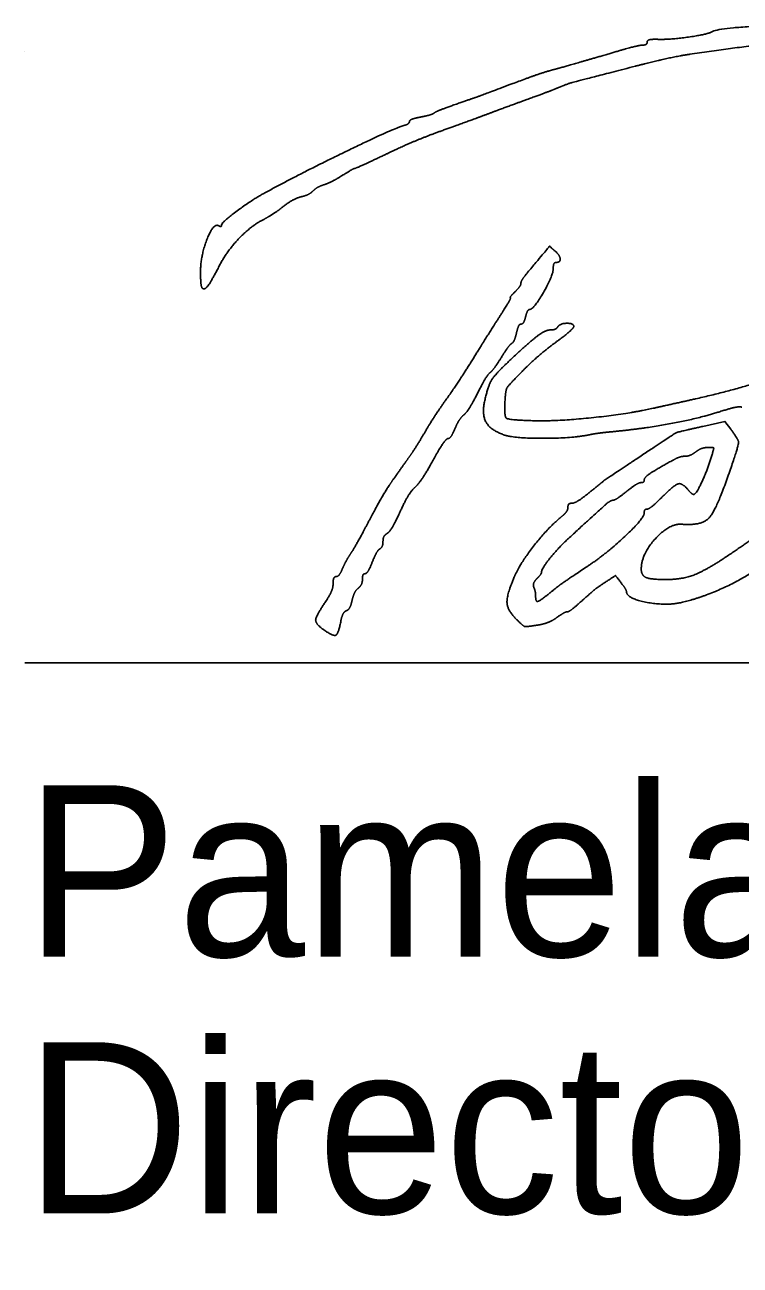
# Model space of a CAD drawing. Extents: x 6.3 to 40.3, y 9 to 31.
# Drawn here: x 30.872 to 31.457, y 15.744 to 16.757 of the extents above; entities that cross this region are included whole.
import ezdxf

# ---------------------------------------------------------------- set-up
doc = ezdxf.new("R2010")
doc.units = 0
for name, color, linetype in [('SH_Data', 7, 'Continuous'), ('SH_Text', 7, 'Continuous'), ('TX_P_1', 7, 'Continuous')]:
    doc.layers.add(name, color=color, linetype=linetype)

msp = doc.modelspace()

# ---------------------------------------------------------------- linework, layer by layer
at = {"layer": 'SH_Data'}
for p, q in [((30.8725, 16.7358), (30.8725, 16.7358)), ((30.8725, 16.2358), (34.3725, 16.2358))]:
    msp.add_line(p, q, dxfattribs=at)
at = {"layer": 'TX_P_1'}
msp.add_lwpolyline([(31.427, 16.4291), (31.445, 16.4331), (31.4497, 16.4269)], dxfattribs=at)
for points in [[(31.4344, 16.7516), (31.4412, 16.7558), (31.5582, 16.7581), (31.5926, 16.7547)], [(31.3904, 16.7454), (31.4, 16.7451), (31.431, 16.7495), (31.4344, 16.7516)], [(31.3446, 16.732), (31.3607, 16.7368), (31.3756, 16.7407), (31.3776, 16.7407)], [(31.3776, 16.7407), (31.3797, 16.7407), (31.3814, 16.7418), (31.3814, 16.7432)], [(31.3814, 16.7432), (31.3814, 16.7446), (31.3854, 16.7456), (31.3904, 16.7454)], [(31.6651, 16.724), (31.6145, 16.743), (31.5065, 16.747), (31.4162, 16.7332)], [(31.3058, 16.7209), (31.3111, 16.7223), (31.3285, 16.7273), (31.3446, 16.732)], [(31.4162, 16.7332), (31.4069, 16.7318), (31.387, 16.7274), (31.3718, 16.7235)], [(31.2818, 16.7131), (31.2897, 16.716), (31.3005, 16.7195), (31.3058, 16.7209)], [(31.3718, 16.7235), (31.3208, 16.7103), (31.3165, 16.7091), (31.3058, 16.7047)], [(31.2254, 16.6925), (31.2401, 16.6976), (31.2466, 16.6999), (31.2818, 16.7131)], [(31.3058, 16.7047), (31.3031, 16.7036), (31.2929, 16.6998), (31.283, 16.6962)], [(31.2074, 16.6853), (31.2087, 16.6863), (31.2168, 16.6895), (31.2254, 16.6925)], [(31.283, 16.6962), (31.2731, 16.6926), (31.258, 16.6871), (31.2494, 16.6838)], [(31.1816, 16.6747), (31.1846, 16.6755), (31.187, 16.6771), (31.187, 16.6782)], [(31.187, 16.6782), (31.187, 16.6793), (31.191, 16.6809), (31.196, 16.6819)], [(31.196, 16.6819), (31.2009, 16.6828), (31.2061, 16.6843), (31.2074, 16.6853)], [(31.2494, 16.6838), (31.2408, 16.6806), (31.2246, 16.6747), (31.2134, 16.6707)], [(31.0694, 16.6203), (31.0996, 16.6366), (31.1732, 16.6722), (31.1816, 16.6747)], [(31.2134, 16.6707), (31.2022, 16.6667), (31.1818, 16.6582), (31.1682, 16.6517)], [(31.1682, 16.6517), (31.1545, 16.6452), (31.1429, 16.6399), (31.1423, 16.6399)], [(31.1423, 16.6399), (31.1417, 16.6399), (31.1373, 16.6374), (31.1323, 16.6343)], [(31.1175, 16.6267), (31.1143, 16.6257), (31.1101, 16.6234), (31.1083, 16.6216)], [(31.1323, 16.6343), (31.1274, 16.6312), (31.1207, 16.6278), (31.1175, 16.6267)], [(31.0334, 16.5937), (31.0334, 16.5958), (31.0588, 16.6146), (31.0694, 16.6203)], [(31.0986, 16.6168), (31.0951, 16.6159), (31.0884, 16.6123), (31.0838, 16.6087)], [(31.1083, 16.6216), (31.1065, 16.6198), (31.1022, 16.6176), (31.0986, 16.6168)], [(31.0838, 16.6087), (31.0792, 16.6051), (31.072, 16.6004), (31.0679, 16.5983)], [(31.0679, 16.5983), (31.0575, 16.593), (31.0376, 16.5722), (31.0314, 16.56)], [(31.0162, 16.5558), (31.0163, 16.569), (31.0269, 16.5956), (31.0311, 16.593)], [(31.0311, 16.593), (31.0324, 16.5923), (31.0334, 16.5926), (31.0334, 16.5937)], [(31.2836, 16.5548), (31.3021, 16.5769), (31.3014, 16.5763), (31.3055, 16.5729)], [(31.3055, 16.5729), (31.3098, 16.5694), (31.3107, 16.5631), (31.307, 16.5631)], [(31.0176, 16.5421), (31.0168, 16.5429), (31.0162, 16.5491), (31.0162, 16.5558)], [(31.0314, 16.56), (31.0247, 16.5471), (31.0194, 16.5403), (31.0176, 16.5421)], [(31.2782, 16.5461), (31.2782, 16.5473), (31.2806, 16.5512), (31.2836, 16.5548)], [(31.3046, 16.558), (31.3046, 16.5525), (31.2887, 16.5247), (31.2855, 16.5247)], [(31.307, 16.5631), (31.3057, 16.5631), (31.3046, 16.5608), (31.3046, 16.558)], [(31.2734, 16.5391), (31.276, 16.5417), (31.2782, 16.5449), (31.2782, 16.5461)], [(31.2606, 16.5186), (31.2662, 16.5273), (31.2702, 16.5343), (31.2696, 16.5343)], [(31.2696, 16.5343), (31.2691, 16.5343), (31.2707, 16.5365), (31.2734, 16.5391)], [(31.2855, 16.5247), (31.2844, 16.5247), (31.2828, 16.522), (31.282, 16.5187)], [(31.2386, 16.4836), (31.2452, 16.4943), (31.2551, 16.51), (31.2606, 16.5186)], [(31.282, 16.5187), (31.2812, 16.5154), (31.2795, 16.5127), (31.2783, 16.5127)], [(31.2698, 16.4837), (31.2855, 16.4984), (31.2983, 16.5079), (31.3022, 16.5079)], [(31.2746, 16.5055), (31.2737, 16.5016), (31.272, 16.4977), (31.2707, 16.4969)], [(31.2783, 16.5127), (31.2771, 16.5127), (31.2755, 16.5095), (31.2746, 16.5055)], [(31.3022, 16.5079), (31.3047, 16.5079), (31.3074, 16.509), (31.3082, 16.5103)], [(31.3214, 16.5107), (31.3214, 16.5096), (31.3146, 16.5037), (31.3064, 16.4976)], [(31.3082, 16.5103), (31.31, 16.5132), (31.3214, 16.5135), (31.3214, 16.5107)], [(31.2707, 16.4969), (31.2694, 16.4961), (31.2656, 16.491), (31.2622, 16.4855)], [(31.3064, 16.4976), (31.2981, 16.4914), (31.2856, 16.4806), (31.2786, 16.4734)], [(31.2168, 16.4507), (31.2222, 16.4582), (31.232, 16.473), (31.2386, 16.4836)], [(31.2484, 16.4491), (31.2512, 16.4622), (31.2574, 16.4721), (31.2698, 16.4837)], [(31.2622, 16.4855), (31.2588, 16.48), (31.2547, 16.4744), (31.253, 16.4731)], [(31.421, 16.4516), (31.4579, 16.4598), (31.5242, 16.4827), (31.5328, 16.4902)], [(31.2786, 16.4734), (31.2679, 16.4625), (31.2657, 16.4588), (31.2652, 16.4506)], [(31.253, 16.4731), (31.2514, 16.4717), (31.2467, 16.4641), (31.2427, 16.4561)], [(31.2427, 16.4561), (31.2387, 16.4482), (31.2336, 16.4402), (31.2314, 16.4384)], [(31.2001, 16.4251), (31.2039, 16.4317), (31.2115, 16.4432), (31.2168, 16.4507)], [(31.2638, 16.4223), (31.2533, 16.4262), (31.2462, 16.4386), (31.2484, 16.4491)], [(31.2652, 16.4506), (31.2643, 16.4371), (31.2684, 16.4343), (31.289, 16.4337)], [(31.289, 16.4337), (31.3082, 16.4332), (31.3661, 16.4393), (31.3874, 16.4441)], [(31.3874, 16.4441), (31.3953, 16.4459), (31.4104, 16.4492), (31.421, 16.4516)], [(31.4588, 16.4448), (31.4571, 16.4454), (31.449, 16.4437), (31.4408, 16.4411)], [(31.2314, 16.4384), (31.2293, 16.4366), (31.226, 16.4315), (31.2242, 16.4271)], [(31.4408, 16.4411), (31.4243, 16.4358), (31.3792, 16.4273), (31.3554, 16.425)], [(31.1871, 16.4045), (31.1904, 16.4092), (31.1963, 16.4185), (31.2001, 16.4251)], [(31.2242, 16.4271), (31.2223, 16.4227), (31.2198, 16.4191), (31.2185, 16.4191)], [(31.3554, 16.425), (31.3471, 16.4242), (31.3379, 16.423), (31.335, 16.4224)], [(31.373, 16.4027), (31.4046, 16.4237), (31.406, 16.4244), (31.427, 16.4291)], [(31.4497, 16.4269), (31.4563, 16.4182), (31.4561, 16.4133), (31.4484, 16.3908)], [(31.2185, 16.4191), (31.2172, 16.4191), (31.2118, 16.4112), (31.2064, 16.4015)], [(31.335, 16.4224), (31.3213, 16.4194), (31.2718, 16.4193), (31.2638, 16.4223)], [(31.1735, 16.3853), (31.1776, 16.3911), (31.1837, 16.3997), (31.1871, 16.4045)], [(31.3338, 16.3747), (31.3475, 16.3858), (31.3455, 16.3844), (31.373, 16.4027)], [(31.4124, 16.4047), (31.4102, 16.4047), (31.4058, 16.4033), (31.4027, 16.4016)], [(31.4211, 16.4082), (31.4186, 16.4063), (31.4146, 16.4047), (31.4124, 16.4047)], [(31.4196, 16.3735), (31.4214, 16.3735), (31.4312, 16.3946), (31.4343, 16.4053)], [(31.431, 16.4118), (31.4281, 16.4118), (31.4237, 16.4102), (31.4211, 16.4082)], [(31.4343, 16.4053), (31.436, 16.4111), (31.4356, 16.4119), (31.431, 16.4118)], [(31.2064, 16.4015), (31.2011, 16.3919), (31.1944, 16.3819), (31.1916, 16.3793)], [(31.4027, 16.4016), (31.3882, 16.3936), (31.379, 16.3872), (31.379, 16.3853)], [(31.1546, 16.3531), (31.1609, 16.365), (31.1694, 16.3795), (31.1735, 16.3853)], [(31.3763, 16.3831), (31.3749, 16.3831), (31.3696, 16.3799), (31.3646, 16.3759)], [(31.379, 16.3853), (31.379, 16.3841), (31.3778, 16.3831), (31.3763, 16.3831)], [(31.3934, 16.3711), (31.4035, 16.3812), (31.41, 16.3831), (31.415, 16.3771)], [(31.4484, 16.3908), (31.4381, 16.3609), (31.4261, 16.3478), (31.4102, 16.3491)], [(31.1916, 16.3793), (31.1887, 16.3768), (31.1832, 16.3677), (31.1793, 16.3591)], [(31.32, 16.3663), (31.3218, 16.3663), (31.328, 16.3701), (31.3338, 16.3747)], [(31.3646, 16.3759), (31.3596, 16.3719), (31.3546, 16.3687), (31.3534, 16.3687)], [(31.415, 16.3771), (31.4166, 16.3751), (31.4187, 16.3735), (31.4196, 16.3735)], [(31.3112, 16.3551), (31.3141, 16.3575), (31.3166, 16.361), (31.3166, 16.3629)], [(31.3166, 16.3629), (31.3166, 16.3648), (31.3181, 16.3663), (31.32, 16.3663)], [(31.3534, 16.3687), (31.3515, 16.3687), (31.3431, 16.3614), (31.3178, 16.3382)], [(31.3814, 16.3615), (31.3827, 16.3615), (31.3881, 16.3658), (31.3934, 16.3711)], [(31.1392, 16.3255), (31.1414, 16.3288), (31.1484, 16.3412), (31.1546, 16.3531)], [(31.1793, 16.3591), (31.1753, 16.3505), (31.1706, 16.3426), (31.1688, 16.3416)], [(31.2731, 16.3068), (31.2776, 16.3173), (31.3008, 16.3467), (31.3112, 16.3551)], [(31.3329, 16.3149), (31.3485, 16.3253), (31.379, 16.3541), (31.379, 16.3584)], [(31.379, 16.3584), (31.379, 16.3601), (31.3801, 16.3615), (31.3814, 16.3615)], [(31.445, 16.3218), (31.4636, 16.3342), (31.486, 16.3509), (31.4877, 16.3536)], [(31.1688, 16.3416), (31.1669, 16.3405), (31.1654, 16.3376), (31.1654, 16.3351)], [(31.4102, 16.3491), (31.3998, 16.35), (31.3766, 16.3247), (31.3766, 16.3124)], [(31.1654, 16.3351), (31.1654, 16.3326), (31.1643, 16.3299), (31.1629, 16.329)], [(31.3178, 16.3382), (31.3087, 16.3298), (31.295, 16.3127), (31.295, 16.3098)], [(31.1323, 16.3129), (31.1339, 16.3165), (31.137, 16.3222), (31.1392, 16.3255)], [(31.1629, 16.329), (31.1615, 16.3282), (31.1587, 16.3233), (31.1566, 16.3181)], [(31.3965, 16.3039), (31.4096, 16.3039), (31.4287, 16.311), (31.445, 16.3218)], [(31.127, 16.3063), (31.1284, 16.3063), (31.1308, 16.3093), (31.1323, 16.3129)], [(31.1566, 16.3181), (31.1546, 16.3129), (31.1519, 16.3087), (31.1507, 16.3087)], [(31.3014, 16.2926), (31.3089, 16.2987), (31.3142, 16.3024), (31.3329, 16.3149)], [(31.3766, 16.3124), (31.3766, 16.3072), (31.3844, 16.3039), (31.3965, 16.3039)], [(31.477, 16.3177), (31.4674, 16.3085), (31.4286, 16.2897), (31.4102, 16.2853)], [(31.1246, 16.3006), (31.1246, 16.3038), (31.1257, 16.3063), (31.127, 16.3063)], [(31.1486, 16.3042), (31.1486, 16.3017), (31.147, 16.2984), (31.1451, 16.2968)], [(31.1507, 16.3087), (31.1495, 16.3087), (31.1486, 16.3067), (31.1486, 16.3042)], [(31.2748, 16.2711), (31.2671, 16.2787), (31.2665, 16.2916), (31.2731, 16.3068)], [(31.2912, 16.3046), (31.2892, 16.3026), (31.2881, 16.2993), (31.2888, 16.2974)], [(31.295, 16.3098), (31.295, 16.309), (31.2933, 16.3067), (31.2912, 16.3046)], [(31.3487, 16.3027), (31.3405, 16.2973), (31.3379, 16.2953), (31.3267, 16.2853)], [(31.36, 16.3014), (31.3555, 16.3072), (31.3555, 16.3072), (31.3487, 16.3027)], [(31.3645, 16.294), (31.3645, 16.2948), (31.3625, 16.2981), (31.36, 16.3014)], [(31.1188, 16.2864), (31.122, 16.2911), (31.1246, 16.2975), (31.1246, 16.3006)], [(31.1451, 16.2968), (31.1432, 16.2953), (31.141, 16.2907), (31.1401, 16.2868)], [(31.2888, 16.2974), (31.2896, 16.2955), (31.2902, 16.2924), (31.2902, 16.2905)], [(31.2902, 16.2905), (31.2902, 16.2857), (31.2936, 16.2863), (31.3014, 16.2926)], [(31.4102, 16.2853), (31.3973, 16.2822), (31.3647, 16.2884), (31.3645, 16.294)], [(31.1171, 16.2627), (31.1101, 16.2676), (31.1106, 16.2743), (31.1188, 16.2864)], [(31.1401, 16.2868), (31.1392, 16.2828), (31.1371, 16.279), (31.1354, 16.2784)], [(31.3267, 16.2853), (31.3219, 16.281), (31.3171, 16.2775), (31.316, 16.2775)], [(31.1354, 16.2784), (31.1337, 16.2777), (31.1316, 16.2736), (31.1308, 16.2692)], [(31.291, 16.2665), (31.2823, 16.2652), (31.2801, 16.2658), (31.2748, 16.2711)], [(31.3075, 16.2728), (31.3039, 16.2702), (31.2965, 16.2674), (31.291, 16.2665)], [(31.316, 16.2775), (31.3149, 16.2775), (31.3111, 16.2754), (31.3075, 16.2728)], [(31.1308, 16.2692), (31.1289, 16.2594), (31.1247, 16.2574), (31.1171, 16.2627)]]:
    msp.add_open_spline(points, degree=2, dxfattribs=at)

# ---------------------------------------------------------------- texts
at = {"layer": 'SH_Text'}
for s, p in [('Pamela Boratyn', (30.8725, 15.9958)), ('Director, Department of Transportation', (30.8725, 15.7858))]:
    msp.add_text(s, height=0.14, dxfattribs=at).set_placement(p)

doc.saveas('drawing.dxf')
